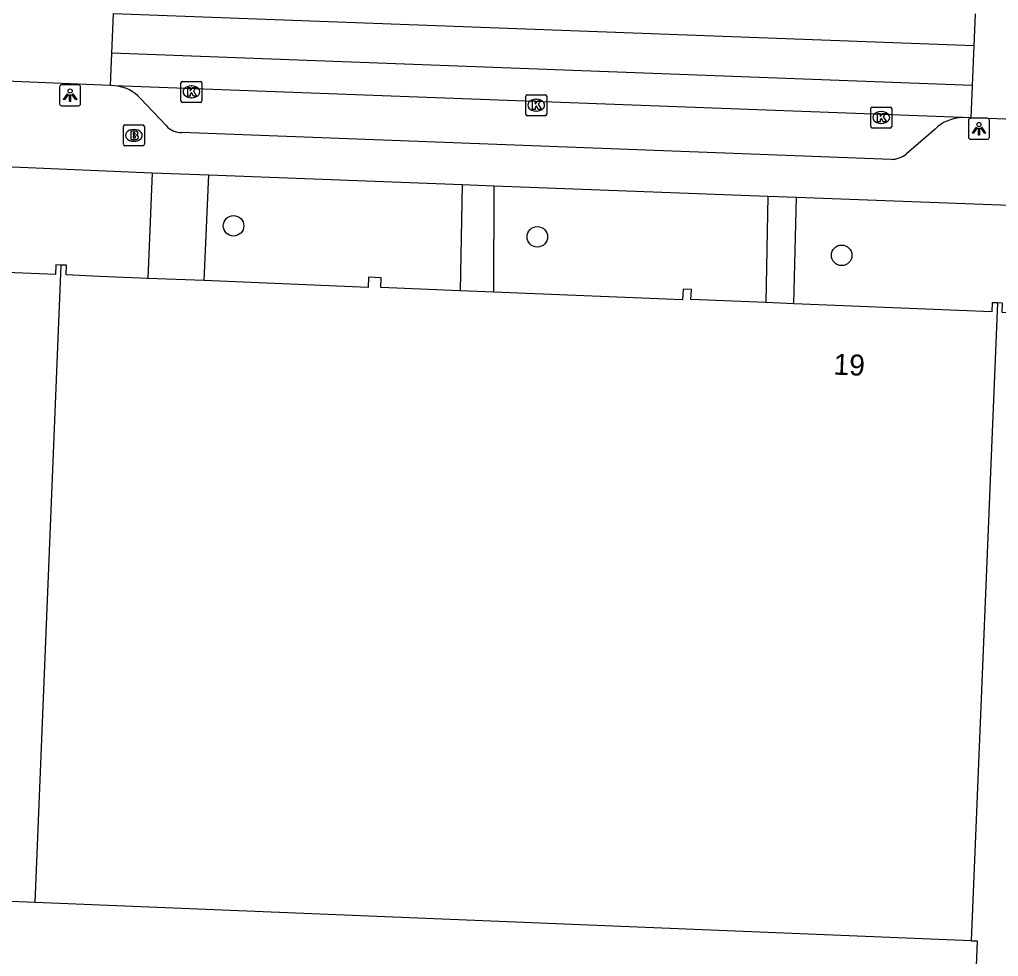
# Model space of a CAD drawing. Extents: x 160732 to 162105, y 387428 to 388479.
# Drawn here: x 161509.33 to 161555.96, y 387707.34 to 387751.99 of the extents above; entities that cross this region are included whole.
import ezdxf

# ---------------------------------------------------------------- set-up
doc = ezdxf.new("R2010")
doc.units = 0
for name, color, linetype in [('IMGEO_Boom', 7, 'Continuous'), ('IMGEO_Brandkraan', 7, 'Continuous'), ('IMGEO_Kolk', 7, 'Continuous'), ('IMGEO_Lichtpunt', 7, 'Continuous'), ('IMGEO_Pand', 7, 'Continuous'), ('IMGEO_Pand_nummerreeks', 7, 'Continuous'), ('IMGEO_Rijbaan_lokaal_gesloten', 7, 'Continuous'), ('IMGEO_Rijbaan_lokaal_open', 7, 'Continuous'), ('IMGEO_Voetpad_open', 7, 'Continuous')]:
    doc.layers.add(name, color=color, linetype=linetype)

msp = doc.modelspace()

# ---------------------------------------------------------------- linework, layer by layer
at = {"layer": 'IMGEO_Boom'}
for centre in [(161519.527, 387742.162), (161533.998, 387741.637), (161548.496, 387740.757)]:
    msp.add_circle(centre, 0.489, dxfattribs=at)
at = {"layer": 'IMGEO_Brandkraan'}
for p, q in [((161514.277, 387746.046), (161514.277, 387746.898)), ((161514.352, 387746.972), (161515.204, 387746.972)), ((161514.765, 387746.752), (161514.79, 387746.752)), ((161515.278, 387746.898), (161515.278, 387746.046)), ((161515.204, 387745.972), (161514.352, 387745.972)), ((161514.788, 387746.192), (161514.763, 387746.192))]:
    msp.add_line(p, q, dxfattribs=at)
for points in [[(161514.277, 387746.046), (161514.277, 387746.898)], [(161514.352, 387746.972), (161515.204, 387746.972)], [(161514.625, 387746.672), (161514.625, 387746.272), (161514.838, 387746.272)], [(161514.856, 387746.672), (161514.625, 387746.672)], [(161515.278, 387746.898), (161515.278, 387746.046)], [(161514.804, 387746.591), (161514.75, 387746.591), (161514.75, 387746.515)], [(161514.75, 387746.515), (161514.803, 387746.515)], [(161514.812, 387746.439), (161514.75, 387746.439), (161514.75, 387746.358)], [(161514.75, 387746.358), (161514.812, 387746.358)], [(161515.204, 387745.972), (161514.352, 387745.972)]]:
    msp.add_lwpolyline(points, dxfattribs=at)
for centre, radius, start, end in [((161514.354, 387746.896), 0.0765, 91.552, 178.448), ((161514.354, 387746.896), 0.0765, 91.552, 178.448), ((161514.86, 387746.527), 0.145, 59.4692, 91.5367), ((161515.202, 387746.896), 0.0765, 1.552, 88.448), ((161515.202, 387746.896), 0.0765, 1.552, 88.448), ((161514.805, 387746.553), 0.0379, 267.8285, 90.9355), ((161514.813, 387746.398), 0.0404, 269.8759, 90.5077), ((161514.844, 387746.523), 0.251, 268.6676, 293.5347), ((161514.885, 387746.574), 0.0922, 285.5137, 58.1501), ((161514.89, 387746.382), 0.105, 301.3115, 78.989), ((161514.354, 387746.048), 0.0765, 181.552, 268.448), ((161514.354, 387746.048), 0.0765, 181.552, 268.448), ((161515.202, 387746.048), 0.0765, 271.552, 358.448), ((161515.202, 387746.048), 0.0765, 271.552, 358.448)]:
    msp.add_arc(centre, radius, start, end, dxfattribs=at)
for centre, major_axis, ratio, start_param, end_param in [((161514.764, 387746.472), (-0.387, 0.002), 0.722429, 4.712389, 7.853982), ((161514.789, 387746.472), (-0.39, 0.002), 0.717154, 1.570796, 4.712389)]:
    msp.add_ellipse(centre, major_axis=major_axis, ratio=ratio, start_param=start_param, end_param=end_param, dxfattribs=at)
at = {"layer": 'IMGEO_Kolk'}
for p, q in [((161517.094, 387749.047), (161517.946, 387749.047)), ((161517.019, 387748.121), (161517.019, 387748.973)), ((161517.507, 387748.827), (161517.532, 387748.827)), ((161518.02, 387748.973), (161518.02, 387748.121)), ((161517.53, 387748.267), (161517.505, 387748.267)), ((161533.445, 387747.485), (161533.445, 387748.337)), ((161533.52, 387748.411), (161534.372, 387748.411)), ((161533.933, 387748.191), (161533.958, 387748.191)), ((161534.446, 387748.337), (161534.446, 387747.485)), ((161517.946, 387748.047), (161517.094, 387748.047)), ((161533.956, 387747.631), (161533.931, 387747.631)), ((161549.883, 387746.897), (161549.883, 387747.749)), ((161549.958, 387747.823), (161550.81, 387747.823)), ((161550.371, 387747.603), (161550.396, 387747.603)), ((161550.884, 387747.749), (161550.884, 387746.897)), ((161534.372, 387747.411), (161533.52, 387747.411)), ((161550.81, 387746.823), (161549.958, 387746.823)), ((161550.394, 387747.043), (161550.369, 387747.043))]:
    msp.add_line(p, q, dxfattribs=at)
for points in [[(161517.094, 387749.047), (161517.946, 387749.047)], [(161517.019, 387748.121), (161517.019, 387748.973)], [(161517.34, 387748.747), (161517.463, 387748.747), (161517.463, 387748.596), (161517.593, 387748.747), (161517.757, 387748.747), (161517.611, 387748.596), (161517.764, 387748.347), (161517.612, 387748.347), (161517.527, 387748.511), (161517.463, 387748.444), (161517.463, 387748.347), (161517.34, 387748.347), (161517.34, 387748.747)], [(161518.02, 387748.973), (161518.02, 387748.121)], [(161533.445, 387747.485), (161533.445, 387748.337)], [(161533.52, 387748.411), (161534.372, 387748.411)], [(161533.766, 387748.111), (161533.889, 387748.111), (161533.889, 387747.96), (161534.019, 387748.111), (161534.183, 387748.111), (161534.037, 387747.96), (161534.19, 387747.711), (161534.038, 387747.711), (161533.953, 387747.875), (161533.889, 387747.808), (161533.889, 387747.711), (161533.766, 387747.711), (161533.766, 387748.111)], [(161534.446, 387748.337), (161534.446, 387747.485)], [(161517.946, 387748.047), (161517.094, 387748.047)], [(161549.883, 387746.897), (161549.883, 387747.749)], [(161549.958, 387747.823), (161550.81, 387747.823)], [(161550.884, 387747.749), (161550.884, 387746.897)], [(161534.372, 387747.411), (161533.52, 387747.411)], [(161550.204, 387747.523), (161550.327, 387747.523), (161550.327, 387747.372), (161550.457, 387747.523), (161550.621, 387747.523), (161550.475, 387747.372), (161550.628, 387747.123), (161550.476, 387747.123), (161550.391, 387747.287), (161550.327, 387747.22), (161550.327, 387747.123), (161550.204, 387747.123), (161550.204, 387747.523)], [(161550.81, 387746.823), (161549.958, 387746.823)]]:
    msp.add_lwpolyline(points, dxfattribs=at)
for centre, start, end in [((161517.096, 387748.971), 91.552, 178.448), ((161517.096, 387748.971), 91.552, 178.448), ((161517.944, 387748.971), 1.552, 88.448), ((161517.944, 387748.971), 1.552, 88.448), ((161517.096, 387748.123), 181.552, 268.448), ((161517.096, 387748.123), 181.552, 268.448), ((161517.944, 387748.123), 271.552, 358.448), ((161517.944, 387748.123), 271.552, 358.448), ((161533.522, 387748.335), 91.552, 178.448), ((161533.522, 387748.335), 91.552, 178.448), ((161534.37, 387748.335), 1.552, 88.448), ((161534.37, 387748.335), 1.552, 88.448), ((161549.96, 387747.747), 91.552, 178.448), ((161549.96, 387747.747), 91.552, 178.448), ((161550.808, 387747.747), 1.552, 88.448), ((161550.808, 387747.747), 1.552, 88.448), ((161533.522, 387747.487), 181.552, 268.448), ((161533.522, 387747.487), 181.552, 268.448), ((161534.37, 387747.487), 271.552, 358.448), ((161534.37, 387747.487), 271.552, 358.448), ((161549.96, 387746.899), 181.552, 268.448), ((161549.96, 387746.899), 181.552, 268.448), ((161550.808, 387746.899), 271.552, 358.448), ((161550.808, 387746.899), 271.552, 358.448)]:
    msp.add_arc(centre, 0.0765, start, end, dxfattribs=at)
for centre, major_axis, ratio, start_param, end_param in [((161517.506, 387748.547), (-0.387, 0.002), 0.722429, 4.712389, 7.853982), ((161517.531, 387748.547), (-0.39, 0.002), 0.717154, 1.570796, 4.712389), ((161533.932, 387747.911), (-0.387, 0.002), 0.722429, 4.712389, 7.853982), ((161533.957, 387747.911), (-0.39, 0.002), 0.717154, 1.570796, 4.712389), ((161550.37, 387747.323), (-0.387, 0.002), 0.722429, 4.712389, 7.853982), ((161550.395, 387747.323), (-0.39, 0.002), 0.717154, 1.570796, 4.712389)]:
    msp.add_ellipse(centre, major_axis=major_axis, ratio=ratio, start_param=start_param, end_param=end_param, dxfattribs=at)
at = {"layer": 'IMGEO_Lichtpunt'}
for p, q in [((161511.241, 387748.789), (161511.241, 387747.982)), ((161511.241, 387748.789), (161511.241, 387747.982)), ((161512.143, 387748.884), (161511.335, 387748.884)), ((161512.143, 387748.884), (161511.335, 387748.884)), ((161512.237, 387747.982), (161512.237, 387748.789)), ((161512.237, 387747.982), (161512.237, 387748.789)), ((161511.335, 387747.888), (161512.143, 387747.888)), ((161511.335, 387747.888), (161512.143, 387747.888)), ((161554.539, 387747.194), (161554.539, 387746.387)), ((161554.539, 387747.194), (161554.539, 387746.387)), ((161555.441, 387747.289), (161554.633, 387747.289)), ((161555.441, 387747.289), (161554.633, 387747.289)), ((161555.535, 387746.387), (161555.535, 387747.194)), ((161555.535, 387746.387), (161555.535, 387747.194)), ((161554.633, 387746.293), (161555.441, 387746.293)), ((161554.633, 387746.293), (161555.441, 387746.293))]:
    msp.add_line(p, q, dxfattribs=at)
for points in [[(161511.615, 387748.453), (161511.654, 387748.425), (161511.466, 387748.163), (161511.428, 387748.19), (161511.615, 387748.453)], [(161511.717, 387748.405), (161511.764, 387748.405), (161511.764, 387748.083), (161511.717, 387748.083), (161511.717, 387748.405)], [(161511.827, 387748.425), (161511.865, 387748.452), (161512.052, 387748.19), (161512.013, 387748.162), (161511.827, 387748.425)], [(161554.913, 387746.858), (161554.952, 387746.83), (161554.764, 387746.568), (161554.726, 387746.595), (161554.913, 387746.858)], [(161555.015, 387746.81), (161555.062, 387746.81), (161555.062, 387746.488), (161555.015, 387746.488), (161555.015, 387746.81)], [(161555.125, 387746.83), (161555.163, 387746.857), (161555.35, 387746.595), (161555.311, 387746.567), (161555.125, 387746.83)]]:
    msp.add_lwpolyline(points, dxfattribs=at)
for centre in [(161511.74, 387748.587), (161555.038, 387746.992)]:
    msp.add_circle(centre, 0.0994, dxfattribs=at)
for centre, start, end in [((161511.335, 387748.789), 90, 180), ((161511.335, 387748.789), 90, 180), ((161512.143, 387748.789), 0, 90), ((161512.143, 387748.789), 0, 90), ((161511.335, 387747.982), 180, 270), ((161511.335, 387747.982), 180, 270), ((161512.143, 387747.982), 270, 0), ((161512.143, 387747.982), 270, 360), ((161554.633, 387747.194), 90, 180), ((161554.633, 387747.194), 90, 180), ((161555.441, 387747.194), 0, 90), ((161555.441, 387747.194), 0, 90), ((161554.633, 387746.387), 180, 270), ((161554.633, 387746.387), 180, 270), ((161555.441, 387746.387), 270, 0), ((161555.441, 387746.387), 270, 360)]:
    msp.add_arc(centre, 0.0946, start, end, dxfattribs=at)
at = {"layer": 'IMGEO_Pand'}
for points in [[(161511.315, 387740.294), (161511.055, 387740.305), (161511.036, 387739.839), (161502.122, 387740.204)], [(161510.071, 387709.911), (161511.315, 387740.294)], [(161515.444, 387739.659), (161513.139, 387739.753), (161511.556, 387739.818), (161511.575, 387740.284), (161511.315, 387740.294)], [(161530.321, 387739.062), (161526.536, 387739.217), (161526.555, 387739.686), (161525.961, 387739.71), (161525.941, 387739.229), (161518.123, 387739.549)], [(161518.123, 387739.549), (161515.444, 387739.659)], [(161531.92, 387738.997), (161530.321, 387739.062)], [(161544.882, 387738.504), (161541.315, 387738.65), (161541.335, 387739.126), (161540.941, 387739.142), (161540.92, 387738.628), (161531.92, 387738.997)], [(161546.215, 387738.449), (161544.882, 387738.504)], [(161555.914, 387738.486), (161555.669, 387738.496), (161555.652, 387738.063), (161546.215, 387738.449)], [(161555.914, 387738.486), (161554.67, 387708.091)], [(161560.377, 387737.851), (161556.142, 387738.024), (161556.16, 387738.476), (161555.914, 387738.486)], [(161510.071, 387709.911), (161495.296, 387710.514)], [(161554.67, 387708.091), (161510.071, 387709.911)], [(161554.67, 387708.091), (161554.96, 387708.079), (161554.553, 387698.101)]]:
    msp.add_lwpolyline(points, dxfattribs=at)
at = {"layer": 'IMGEO_Rijbaan_lokaal_gesloten'}
for points in [[(161513.813, 387752.284), (161554.792, 387750.763)], [(161554.713, 387748.842), (161513.73, 387750.391)], [(161513.854, 387748.836), (161513.662, 387748.851)], [(161554.256, 387747.323), (161513.854, 387748.836)], [(161554.65, 387747.315), (161554.256, 387747.323)]]:
    msp.add_lwpolyline(points, dxfattribs=at)
at = {"layer": 'IMGEO_Rijbaan_lokaal_open'}
for points in [[(161513.73, 387750.391), (161513.813, 387752.284)], [(161554.854, 387752.262), (161554.792, 387750.763)], [(161513.662, 387748.851), (161513.73, 387750.391)], [(161554.792, 387750.763), (161554.713, 387748.842)], [(161513.662, 387748.851), (161493.701, 387749.681)], [(161554.713, 387748.842), (161554.65, 387747.315)], [(161573.944, 387746.619), (161571.102, 387746.674), (161554.65, 387747.315)]]:
    msp.add_lwpolyline(points, dxfattribs=at)
at = {"layer": 'IMGEO_Voetpad_open'}
for points in [[(161516.328, 387746.926), (161515.097, 387748.229)], [(161552.95, 387746.769), (161551.592, 387745.593)], [(161550.851, 387745.326), (161517.053, 387746.602)], [(161502.323, 387745.253), (161515.645, 387744.687)], [(161515.645, 387744.687), (161515.444, 387739.659)], [(161515.645, 387744.687), (161518.354, 387744.585)], [(161518.123, 387739.549), (161518.354, 387744.585)], [(161518.354, 387744.585), (161530.421, 387744.128)], [(161530.421, 387744.128), (161530.321, 387739.062)], [(161530.421, 387744.128), (161531.936, 387744.071)], [(161531.92, 387738.997), (161531.936, 387744.071)], [(161531.936, 387744.071), (161544.979, 387743.577)], [(161544.979, 387743.577), (161544.882, 387738.504)], [(161544.979, 387743.577), (161546.34, 387743.526)], [(161546.215, 387738.449), (161546.34, 387743.526)], [(161546.34, 387743.526), (161560.299, 387742.998), (161560.505, 387742.99)]]:
    msp.add_lwpolyline(points, dxfattribs=at)
for centre, radius, start, end in [((161513.721, 387746.988), 1.853, 42.0509, 85.8934), ((161554.288, 387745.431), 1.892, 90.967, 135.006), ((161517.059, 387747.588), 0.986, 222.1781, 269.6625), ((161550.837, 387746.527), 1.201, 270.667, 308.9636)]:
    msp.add_arc(centre, radius, start, end, dxfattribs=at)

# ---------------------------------------------------------------- texts
at = {"layer": 'IMGEO_Pand_nummerreeks'}
msp.add_text('19', height=1, rotation=357.7051, dxfattribs=at).set_placement((161548.096, 387735.071))

doc.saveas('drawing.dxf')
